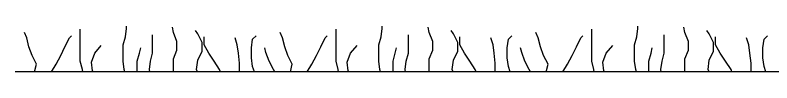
# Model space of a CAD drawing. Extents: x 638850 to 644908, y 297188 to 298900.
# Drawn here: x 643066.2 to 643086.46, y 297498.61 to 297499.84 of the extents above; entities that cross this region are included whole.
import ezdxf

# ---------------------------------------------------------------- set-up
doc = ezdxf.new("R2010")
doc.units = 0
doc.layers.add('11', color=7, linetype='Continuous')
doc.layers.add('9', color=7, linetype='Continuous')

msp = doc.modelspace()

# ---------------------------------------------------------------- linework, layer by layer
at = {"layer": '11'}
msp.add_line((643086.719, 297498.614), (643066.201, 297498.614), dxfattribs=at)
at = {"layer": '9'}
for p, q in [((643069.183, 297499.781), (643069.183, 297499.842)), ((643070.443, 297499.666), (643070.414, 297499.811)), ((643076.029, 297499.781), (643076.029, 297499.842)), ((643077.289, 297499.666), (643077.258, 297499.811)), ((643082.875, 297499.781), (643082.875, 297499.842)), ((643084.134, 297499.666), (643084.104, 297499.811)), ((643066.51, 297499.523), (643066.45, 297499.666)), ((643067.946, 297498.9), (643067.946, 297499.757)), ((643069.153, 297499.553), (643069.183, 297499.781)), ((643069.882, 297499.112), (643069.882, 297499.607)), ((643070.534, 297499.431), (643070.443, 297499.666)), ((643071.09, 297499.636), (643071.029, 297499.727)), ((643071.209, 297499.401), (643071.09, 297499.636)), ((643073.356, 297499.523), (643073.296, 297499.666)), ((643074.792, 297498.9), (643074.792, 297499.757)), ((643075.999, 297499.553), (643076.029, 297499.781)), ((643076.728, 297499.112), (643076.728, 297499.607)), ((643077.38, 297499.431), (643077.289, 297499.666)), ((643077.936, 297499.636), (643077.875, 297499.727)), ((643078.055, 297499.401), (643077.936, 297499.636)), ((643080.202, 297499.523), (643080.142, 297499.666)), ((643081.638, 297498.9), (643081.638, 297499.757)), ((643082.845, 297499.553), (643082.875, 297499.781)), ((643083.574, 297499.112), (643083.574, 297499.607)), ((643084.226, 297499.431), (643084.134, 297499.666)), ((643084.782, 297499.636), (643084.721, 297499.727)), ((643084.901, 297499.401), (643084.782, 297499.636)), ((643066.571, 297499.286), (643066.51, 297499.523)), ((643067.535, 297499.286), (643067.657, 297499.523)), ((643067.657, 297499.523), (643067.711, 297499.577)), ((643069.092, 297499.34), (643069.153, 297499.553)), ((643070.534, 297499.197), (643070.534, 297499.431)), ((643071.209, 297499.167), (643071.209, 297499.401)), ((643071.263, 297499.34), (643071.263, 297499.553)), ((643072.149, 297499.34), (643072.088, 297499.523)), ((643072.529, 297499.256), (643072.56, 297499.492)), ((643072.56, 297499.492), (643072.651, 297499.577)), ((643073.417, 297499.286), (643073.356, 297499.523)), ((643074.381, 297499.286), (643074.503, 297499.523)), ((643074.503, 297499.523), (643074.557, 297499.577)), ((643075.938, 297499.34), (643075.999, 297499.553)), ((643077.38, 297499.197), (643077.38, 297499.431)), ((643078.055, 297499.167), (643078.055, 297499.401)), ((643078.109, 297499.34), (643078.109, 297499.553)), ((643078.995, 297499.34), (643078.934, 297499.523)), ((643079.375, 297499.256), (643079.406, 297499.492)), ((643079.406, 297499.492), (643079.497, 297499.577)), ((643080.263, 297499.286), (643080.202, 297499.523)), ((643081.227, 297499.286), (643081.349, 297499.523)), ((643081.349, 297499.523), (643081.403, 297499.577)), ((643082.784, 297499.34), (643082.845, 297499.553)), ((643084.226, 297499.197), (643084.226, 297499.431)), ((643084.901, 297499.167), (643084.901, 297499.401)), ((643084.955, 297499.34), (643084.955, 297499.553)), ((643085.841, 297499.34), (643085.78, 297499.523)), ((643086.221, 297499.256), (643086.251, 297499.492)), ((643086.251, 297499.492), (643086.343, 297499.577)), ((643066.656, 297499.052), (643066.571, 297499.286)), ((643067.42, 297499.052), (643067.535, 297499.286)), ((643068.332, 297499.112), (643068.508, 297499.316)), ((643069.092, 297498.9), (643069.092, 297499.34)), ((643069.533, 297499.112), (643069.563, 297499.256)), ((643070.443, 297498.96), (643070.534, 297499.197)), ((643071.385, 297499.112), (643071.263, 297499.34)), ((643072.18, 297499.112), (643072.149, 297499.34)), ((643072.529, 297498.991), (643072.529, 297499.256)), ((643072.916, 297499.136), (643072.885, 297499.256)), ((643073.502, 297499.052), (643073.417, 297499.286)), ((643074.266, 297499.052), (643074.381, 297499.286)), ((643075.178, 297499.112), (643075.354, 297499.316)), ((643075.938, 297498.9), (643075.938, 297499.34)), ((643076.379, 297499.112), (643076.409, 297499.256)), ((643077.289, 297498.96), (643077.38, 297499.197)), ((643078.231, 297499.112), (643078.109, 297499.34)), ((643079.026, 297499.112), (643078.995, 297499.34)), ((643079.375, 297498.991), (643079.375, 297499.256)), ((643079.762, 297499.136), (643079.731, 297499.256)), ((643080.348, 297499.052), (643080.263, 297499.286)), ((643081.112, 297499.052), (643081.227, 297499.286)), ((643082.024, 297499.112), (643082.198, 297499.316)), ((643082.784, 297498.9), (643082.784, 297499.34)), ((643083.225, 297499.112), (643083.255, 297499.256)), ((643084.134, 297498.96), (643084.226, 297499.197)), ((643085.077, 297499.112), (643084.955, 297499.34)), ((643085.871, 297499.112), (643085.841, 297499.34)), ((643086.221, 297498.991), (643086.221, 297499.256)), ((643066.775, 297498.815), (643066.656, 297499.052)), ((643067.301, 297498.815), (643067.42, 297499.052)), ((643068.241, 297498.876), (643068.332, 297499.112)), ((643069.472, 297498.9), (643069.533, 297499.112)), ((643069.828, 297498.9), (643069.882, 297499.112)), ((643071.09, 297498.93), (643071.209, 297499.167)), ((643071.53, 297498.9), (643071.385, 297499.112)), ((643072.21, 297498.845), (643072.18, 297499.112)), ((643072.56, 297498.756), (643072.529, 297498.991)), ((643073, 297498.9), (643072.916, 297499.136)), ((643073.621, 297498.815), (643073.502, 297499.052)), ((643074.147, 297498.815), (643074.266, 297499.052)), ((643075.087, 297498.876), (643075.178, 297499.112)), ((643076.318, 297498.9), (643076.379, 297499.112)), ((643076.674, 297498.9), (643076.728, 297499.112)), ((643077.936, 297498.93), (643078.055, 297499.167)), ((643078.374, 297498.9), (643078.231, 297499.112)), ((643079.056, 297498.845), (643079.026, 297499.112)), ((643079.406, 297498.756), (643079.375, 297498.991)), ((643079.846, 297498.9), (643079.762, 297499.136)), ((643080.467, 297498.815), (643080.348, 297499.052)), ((643080.993, 297498.815), (643081.112, 297499.052)), ((643081.933, 297498.876), (643082.024, 297499.112)), ((643083.164, 297498.9), (643083.225, 297499.112)), ((643083.52, 297498.9), (643083.574, 297499.112)), ((643084.782, 297498.93), (643084.901, 297499.167)), ((643085.22, 297498.9), (643085.077, 297499.112)), ((643085.902, 297498.845), (643085.871, 297499.112)), ((643086.251, 297498.756), (643086.221, 297498.991)), ((643066.723, 297498.611), (643066.775, 297498.815)), ((643067.175, 297498.611), (643067.301, 297498.815)), ((643068.006, 297498.672), (643067.946, 297498.9)), ((643068.271, 297498.641), (643068.241, 297498.876)), ((643069.122, 297498.672), (643069.092, 297498.9)), ((643069.472, 297498.641), (643069.472, 297498.9)), ((643069.798, 297498.672), (643069.828, 297498.9)), ((643070.443, 297498.611), (643070.443, 297498.96)), ((643071.059, 297498.672), (643071.09, 297498.93)), ((643071.674, 297498.672), (643071.53, 297498.9)), ((643072.21, 297498.611), (643072.21, 297498.845)), ((643073.122, 297498.672), (643073, 297498.9)), ((643073.569, 297498.611), (643073.621, 297498.815)), ((643074.021, 297498.611), (643074.147, 297498.815)), ((643074.852, 297498.672), (643074.792, 297498.9)), ((643075.117, 297498.641), (643075.087, 297498.876)), ((643075.968, 297498.672), (643075.938, 297498.9)), ((643076.318, 297498.641), (643076.318, 297498.9)), ((643076.644, 297498.672), (643076.674, 297498.9)), ((643077.289, 297498.611), (643077.289, 297498.96)), ((643077.905, 297498.672), (643077.936, 297498.93)), ((643078.52, 297498.672), (643078.374, 297498.9)), ((643079.056, 297498.611), (643079.056, 297498.845)), ((643079.966, 297498.672), (643079.846, 297498.9)), ((643080.415, 297498.611), (643080.467, 297498.815)), ((643080.867, 297498.611), (643080.993, 297498.815)), ((643081.698, 297498.672), (643081.638, 297498.9)), ((643081.963, 297498.641), (643081.933, 297498.876)), ((643082.814, 297498.672), (643082.784, 297498.9)), ((643083.164, 297498.641), (643083.164, 297498.9)), ((643083.49, 297498.672), (643083.52, 297498.9)), ((643084.134, 297498.611), (643084.134, 297498.96)), ((643084.751, 297498.672), (643084.782, 297498.93)), ((643085.366, 297498.672), (643085.22, 297498.9)), ((643085.902, 297498.611), (643085.902, 297498.845)), ((643068.015, 297498.611), (643068.006, 297498.672)), ((643068.287, 297498.611), (643068.271, 297498.641)), ((643069.14, 297498.611), (643069.122, 297498.672)), ((643069.481, 297498.611), (643069.472, 297498.641)), ((643069.806, 297498.611), (643069.798, 297498.672)), ((643071.085, 297498.611), (643071.059, 297498.672)), ((643071.695, 297498.611), (643071.674, 297498.672)), ((643072.609, 297498.611), (643072.56, 297498.756)), ((643073.15, 297498.611), (643073.122, 297498.672)), ((643074.861, 297498.611), (643074.852, 297498.672)), ((643075.132, 297498.611), (643075.117, 297498.641)), ((643075.986, 297498.611), (643075.968, 297498.672)), ((643076.327, 297498.611), (643076.318, 297498.641)), ((643076.652, 297498.611), (643076.644, 297498.672)), ((643077.931, 297498.611), (643077.905, 297498.672)), ((643078.541, 297498.611), (643078.52, 297498.672)), ((643079.455, 297498.611), (643079.406, 297498.756)), ((643079.996, 297498.611), (643079.966, 297498.672)), ((643081.707, 297498.611), (643081.698, 297498.672)), ((643081.978, 297498.611), (643081.963, 297498.641)), ((643082.832, 297498.611), (643082.814, 297498.672)), ((643083.173, 297498.611), (643083.164, 297498.641)), ((643083.498, 297498.611), (643083.49, 297498.672)), ((643084.777, 297498.611), (643084.751, 297498.672)), ((643085.387, 297498.611), (643085.366, 297498.672)), ((643086.301, 297498.611), (643086.251, 297498.756))]:
    msp.add_line(p, q, dxfattribs=at)

doc.saveas('drawing.dxf')
